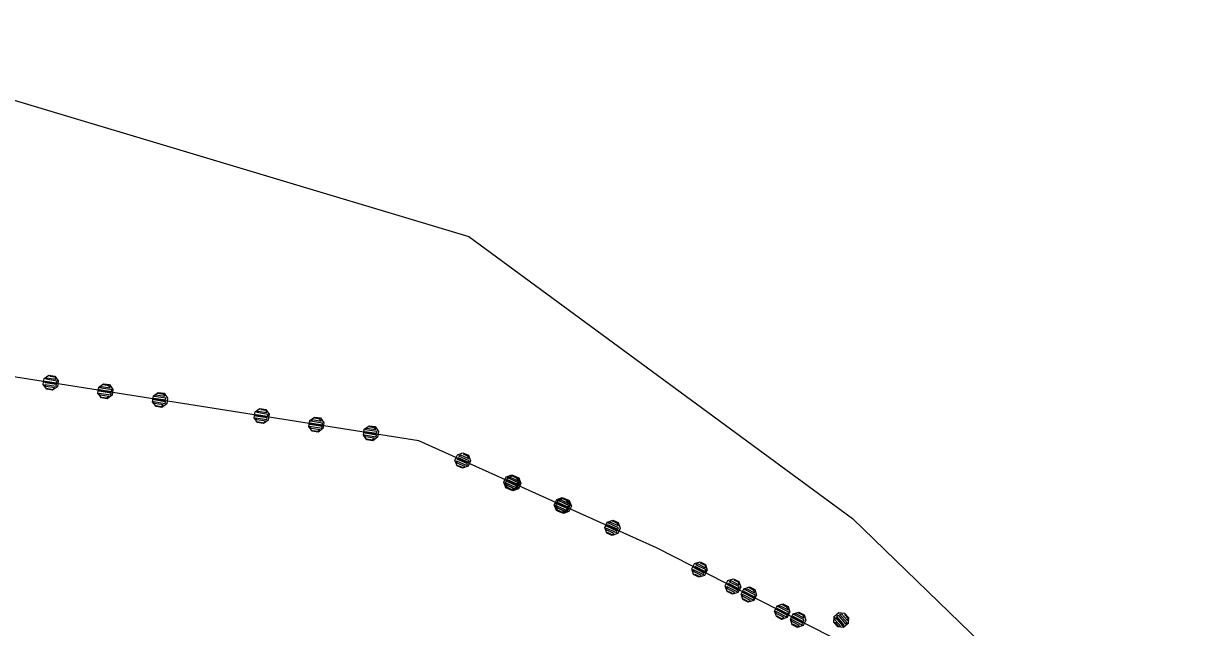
# Model space of a CAD drawing. Extents: x -266179 to -264727, y -1243225 to -1241702.
# Drawn here: x -266118.1 to -266065.5, y -1242667.5 to -1242640 of the extents above; entities that cross this region are included whole.
import ezdxf

# ---------------------------------------------------------------- set-up
doc = ezdxf.new("R2010")
doc.units = 0
for name, color, linetype in [('Vrstva 1', 7, 'Continuous'), ('Vrstva 19', 7, 'Continuous'), ('Vrstva 21', 7, 'Continuous')]:
    doc.layers.add(name, color=color, linetype=linetype)

msp = doc.modelspace()

# ---------------------------------------------------------------- linework, layer by layer
at = {"layer": 'Vrstva 1'}
for p, q in [((-266130.18, -1242640.01), (-266097.87, -1242649.69)), ((-266097.87, -1242649.69), (-266080.47, -1242662.5)), ((-266100.14, -1242658.97), (-266118.99, -1242655.99)), ((-266089.35, -1242663.82), (-266100.14, -1242658.97)), ((-266080.47, -1242662.5), (-266065.48, -1242677)), ((-266079.46, -1242668.86), (-266089.35, -1242663.82))]:
    msp.add_line(p, q, dxfattribs=at)
at = {"layer": 'Vrstva 19'}
for p, q in [((-266100.14, -1242658.97), (-266118.99, -1242655.99)), ((-266089.35, -1242663.82), (-266100.14, -1242658.97)), ((-266079.46, -1242668.86), (-266089.35, -1242663.82))]:
    msp.add_line(p, q, dxfattribs=at)
for points in [[(-266117.015, -1242656.627), (-266117.173, -1242656.409), (-266117.131, -1242656.143), (-266116.914, -1242655.985), (-266116.647, -1242656.027), (-266116.489, -1242656.244), (-266116.531, -1242656.511), (-266116.748, -1242656.669), (-266117.015, -1242656.627), (-266116.969, -1242656.593), (-266116.732, -1242656.631), (-266116.661, -1242656.561), (-266117.036, -1242656.502), (-266117.102, -1242656.41), (-266116.589, -1242656.492), (-266116.576, -1242656.413), (-266117.09, -1242656.331), (-266117.078, -1242656.252), (-266116.564, -1242656.334), (-266116.542, -1242656.256), (-266117.055, -1242656.175), (-266117.003, -1242656.102), (-266116.598, -1242656.166), (-266116.635, -1242656.079), (-266116.872, -1242656.042)], [(-266114.536, -1242657.018), (-266114.694, -1242656.801), (-266114.652, -1242656.534), (-266114.434, -1242656.376), (-266114.168, -1242656.418), (-266114.01, -1242656.636), (-266114.052, -1242656.902), (-266114.269, -1242657.06), (-266114.536, -1242657.018), (-266114.52, -1242656.98), (-266114.283, -1242657.018), (-266114.191, -1242656.951), (-266114.586, -1242656.889), (-266114.653, -1242656.797), (-266114.1, -1242656.885), (-266114.087, -1242656.806), (-266114.64, -1242656.718), (-266114.628, -1242656.639), (-266114.075, -1242656.727), (-266114.062, -1242656.647), (-266114.615, -1242656.56), (-266114.524, -1242656.494), (-266114.129, -1242656.556), (-266114.195, -1242656.464), (-266114.432, -1242656.427)], [(-266112.057, -1242657.41), (-266112.215, -1242657.192), (-266112.172, -1242656.926), (-266111.955, -1242656.768), (-266111.688, -1242656.81), (-266111.53, -1242657.027), (-266111.573, -1242657.294), (-266111.79, -1242657.452), (-266112.057, -1242657.41), (-266112.06, -1242657.369), (-266111.823, -1242657.406), (-266111.732, -1242657.339), (-266112.127, -1242657.277), (-266112.174, -1242657.189), (-266111.64, -1242657.273), (-266111.628, -1242657.194), (-266112.151, -1242657.111), (-266112.149, -1242657.031), (-266111.625, -1242657.113), (-266111.613, -1242657.034), (-266112.136, -1242656.952), (-266112.074, -1242656.88), (-266111.649, -1242656.947), (-266111.706, -1242656.857), (-266111.983, -1242656.814)], [(-266107.45, -1242658.139), (-266107.608, -1242657.922), (-266107.566, -1242657.655), (-266107.348, -1242657.497), (-266107.082, -1242657.539), (-266106.924, -1242657.756), (-266106.966, -1242658.023), (-266107.183, -1242658.181), (-266107.45, -1242658.139), (-266107.404, -1242658.106), (-266107.167, -1242658.143), (-266107.095, -1242658.073), (-266107.471, -1242658.014), (-266107.537, -1242657.923), (-266107.024, -1242658.004), (-266107.011, -1242657.925), (-266107.525, -1242657.844), (-266107.512, -1242657.765), (-266106.999, -1242657.846), (-266106.976, -1242657.768), (-266107.49, -1242657.687), (-266107.438, -1242657.614), (-266107.033, -1242657.678), (-266107.07, -1242657.591), (-266107.307, -1242657.554)], [(-266104.971, -1242658.53), (-266105.129, -1242658.313), (-266105.086, -1242658.046), (-266104.869, -1242657.888), (-266104.602, -1242657.93), (-266104.444, -1242658.148), (-266104.487, -1242658.414), (-266104.704, -1242658.572), (-266104.971, -1242658.53), (-266104.954, -1242658.492), (-266104.717, -1242658.53), (-266104.626, -1242658.463), (-266105.021, -1242658.401), (-266105.088, -1242658.309), (-266104.534, -1242658.397), (-266104.522, -1242658.318), (-266105.075, -1242658.23), (-266105.063, -1242658.151), (-266104.509, -1242658.239), (-266104.497, -1242658.16), (-266105.05, -1242658.072), (-266104.959, -1242658.006), (-266104.563, -1242658.068), (-266104.63, -1242657.977), (-266104.867, -1242657.939)], [(-266102.491, -1242658.922), (-266102.649, -1242658.704), (-266102.607, -1242658.438), (-266102.39, -1242658.28), (-266102.123, -1242658.322), (-266101.965, -1242658.539), (-266102.007, -1242658.806), (-266102.225, -1242658.964), (-266102.491, -1242658.922), (-266102.495, -1242658.881), (-266102.258, -1242658.918), (-266102.166, -1242658.852), (-266102.561, -1242658.789), (-266102.608, -1242658.701), (-266102.075, -1242658.785), (-266102.062, -1242658.706), (-266102.586, -1242658.623), (-266102.583, -1242658.543), (-266102.06, -1242658.625), (-266102.047, -1242658.546), (-266102.571, -1242658.464), (-266102.509, -1242658.393), (-266102.084, -1242658.46), (-266102.141, -1242658.37), (-266102.417, -1242658.326)], [(-266098.401, -1242660.102), (-266098.497, -1242659.851), (-266098.386, -1242659.604), (-266098.135, -1242659.509), (-266097.888, -1242659.62), (-266097.793, -1242659.871), (-266097.904, -1242660.117), (-266098.155, -1242660.213), (-266098.401, -1242660.102), (-266098.348, -1242660.082), (-266098.129, -1242660.18), (-266098.042, -1242660.132), (-266098.389, -1242659.976), (-266098.429, -1242659.87), (-266097.954, -1242660.084), (-266097.922, -1242660.011), (-266098.396, -1242659.797), (-266098.363, -1242659.724), (-266097.889, -1242659.938), (-266097.847, -1242659.869), (-266098.321, -1242659.656), (-266098.252, -1242659.599), (-266097.878, -1242659.767), (-266097.891, -1242659.674), (-266098.11, -1242659.575)], [(-266096.185, -1242661.098), (-266096.28, -1242660.847), (-266096.17, -1242660.601), (-266095.918, -1242660.505), (-266095.672, -1242660.616), (-266095.577, -1242660.867), (-266095.688, -1242661.113), (-266095.939, -1242661.209), (-266096.185, -1242661.098), (-266096.132, -1242661.078), (-266095.913, -1242661.176), (-266095.826, -1242661.128), (-266096.172, -1242660.972), (-266096.212, -1242660.866), (-266095.738, -1242661.08), (-266095.705, -1242661.007), (-266096.18, -1242660.794), (-266096.147, -1242660.721), (-266095.673, -1242660.934), (-266095.631, -1242660.865), (-266096.105, -1242660.652), (-266096.036, -1242660.595), (-266095.662, -1242660.763), (-266095.674, -1242660.67), (-266095.893, -1242660.571)], [(-266096.112, -1242661.131), (-266096.207, -1242660.88), (-266096.097, -1242660.634), (-266095.845, -1242660.539), (-266095.599, -1242660.649), (-266095.504, -1242660.9), (-266095.615, -1242661.147), (-266095.866, -1242661.242), (-266096.112, -1242661.131), (-266096.087, -1242661.099), (-266095.868, -1242661.197), (-266095.762, -1242661.157), (-266096.127, -1242660.993), (-266096.167, -1242660.887), (-266095.656, -1242661.117), (-266095.623, -1242661.044), (-266096.134, -1242660.814), (-266096.101, -1242660.741), (-266095.59, -1242660.971), (-266095.558, -1242660.898), (-266096.068, -1242660.669), (-266095.963, -1242660.628), (-266095.598, -1242660.792), (-266095.638, -1242660.687), (-266095.857, -1242660.588)], [(-266093.896, -1242662.128), (-266093.991, -1242661.876), (-266093.88, -1242661.63), (-266093.629, -1242661.535), (-266093.383, -1242661.645), (-266093.288, -1242661.897), (-266093.398, -1242662.143), (-266093.65, -1242662.238), (-266093.896, -1242662.128), (-266093.87, -1242662.095), (-266093.651, -1242662.194), (-266093.546, -1242662.153), (-266093.91, -1242661.989), (-266093.951, -1242661.884), (-266093.44, -1242662.113), (-266093.407, -1242662.04), (-266093.918, -1242661.811), (-266093.885, -1242661.738), (-266093.374, -1242661.967), (-266093.341, -1242661.894), (-266093.852, -1242661.665), (-266093.746, -1242661.625), (-266093.382, -1242661.789), (-266093.422, -1242661.683), (-266093.641, -1242661.584)], [(-266093.823, -1242662.161), (-266093.918, -1242661.91), (-266093.808, -1242661.663), (-266093.556, -1242661.568), (-266093.31, -1242661.679), (-266093.215, -1242661.93), (-266093.325, -1242662.176), (-266093.577, -1242662.271), (-266093.823, -1242662.161), (-266093.816, -1242662.12), (-266093.597, -1242662.219), (-266093.491, -1242662.178), (-266093.856, -1242662.014), (-266093.878, -1242661.917), (-266093.385, -1242662.138), (-266093.352, -1242662.065), (-266093.836, -1242661.848), (-266093.812, -1242661.771), (-266093.329, -1242661.988), (-266093.296, -1242661.915), (-266093.779, -1242661.698), (-266093.701, -1242661.645), (-266093.309, -1242661.822), (-266093.34, -1242661.72), (-266093.595, -1242661.605)], [(-266091.607, -1242663.157), (-266091.702, -1242662.906), (-266091.591, -1242662.659), (-266091.34, -1242662.564), (-266091.094, -1242662.675), (-266090.998, -1242662.926), (-266091.109, -1242663.172), (-266091.36, -1242663.268), (-266091.607, -1242663.157), (-266091.599, -1242663.116), (-266091.38, -1242663.215), (-266091.275, -1242663.175), (-266091.639, -1242663.011), (-266091.661, -1242662.913), (-266091.169, -1242663.134), (-266091.136, -1242663.062), (-266091.619, -1242662.844), (-266091.596, -1242662.767), (-266091.112, -1242662.984), (-266091.08, -1242662.912), (-266091.563, -1242662.694), (-266091.485, -1242662.642), (-266091.092, -1242662.818), (-266091.123, -1242662.716), (-266091.379, -1242662.602)], [(-266087.669, -1242665.035), (-266087.751, -1242664.78), (-266087.629, -1242664.539), (-266087.373, -1242664.456), (-266087.133, -1242664.579), (-266087.05, -1242664.834), (-266087.172, -1242665.075), (-266087.428, -1242665.158), (-266087.669, -1242665.035), (-266087.615, -1242665.018), (-266087.401, -1242665.127), (-266087.311, -1242665.083), (-266087.65, -1242664.91), (-266087.685, -1242664.802), (-266087.221, -1242665.039), (-266087.185, -1242664.967), (-266087.648, -1242664.731), (-266087.612, -1242664.66), (-266087.149, -1242664.896), (-266087.103, -1242664.829), (-266087.567, -1242664.593), (-266087.495, -1242664.54), (-266087.129, -1242664.726), (-266087.138, -1242664.632), (-266087.351, -1242664.523)], [(-266086.154, -1242665.807), (-266086.237, -1242665.552), (-266086.114, -1242665.311), (-266085.858, -1242665.228), (-266085.618, -1242665.351), (-266085.535, -1242665.606), (-266085.658, -1242665.847), (-266085.913, -1242665.93), (-266086.154, -1242665.807), (-266086.1, -1242665.79), (-266085.886, -1242665.899), (-266085.796, -1242665.855), (-266086.135, -1242665.682), (-266086.17, -1242665.574), (-266085.707, -1242665.811), (-266085.67, -1242665.739), (-266086.133, -1242665.503), (-266086.097, -1242665.432), (-266085.634, -1242665.668), (-266085.589, -1242665.601), (-266086.052, -1242665.365), (-266085.98, -1242665.312), (-266085.615, -1242665.498), (-266085.623, -1242665.404), (-266085.837, -1242665.295)], [(-266085.433, -1242666.175), (-266085.515, -1242665.92), (-266085.393, -1242665.679), (-266085.137, -1242665.596), (-266084.897, -1242665.719), (-266084.814, -1242665.975), (-266084.936, -1242666.215), (-266085.192, -1242666.298), (-266085.433, -1242666.175), (-266085.405, -1242666.144), (-266085.192, -1242666.253), (-266085.084, -1242666.219), (-266085.44, -1242666.037), (-266085.475, -1242665.929), (-266084.976, -1242666.184), (-266084.94, -1242666.112), (-266085.439, -1242665.858), (-266085.403, -1242665.787), (-266084.904, -1242666.041), (-266084.867, -1242665.97), (-266085.366, -1242665.715), (-266085.259, -1242665.68), (-266084.902, -1242665.862), (-266084.937, -1242665.755), (-266085.151, -1242665.646)], [(-266083.918, -1242666.947), (-266084.001, -1242666.692), (-266083.878, -1242666.451), (-266083.622, -1242666.368), (-266083.382, -1242666.491), (-266083.299, -1242666.747), (-266083.422, -1242666.987), (-266083.677, -1242667.07), (-266083.918, -1242666.947), (-266083.891, -1242666.916), (-266083.677, -1242667.025), (-266083.569, -1242666.99), (-266083.926, -1242666.809), (-266083.96, -1242666.701), (-266083.462, -1242666.956), (-266083.425, -1242666.884), (-266083.924, -1242666.63), (-266083.888, -1242666.559), (-266083.389, -1242666.813), (-266083.353, -1242666.742), (-266083.851, -1242666.487), (-266083.744, -1242666.452), (-266083.387, -1242666.634), (-266083.422, -1242666.527), (-266083.636, -1242666.417)], [(-266083.196, -1242667.316), (-266083.279, -1242667.06), (-266083.157, -1242666.82), (-266082.901, -1242666.737), (-266082.661, -1242666.859), (-266082.578, -1242667.115), (-266082.7, -1242667.356), (-266082.956, -1242667.438), (-266083.196, -1242667.316), (-266083.187, -1242667.276), (-266082.973, -1242667.385), (-266082.866, -1242667.35), (-266083.222, -1242667.168), (-266083.239, -1242667.069), (-266082.758, -1242667.315), (-266082.722, -1242667.244), (-266083.194, -1242667.003), (-266083.167, -1242666.927), (-266082.694, -1242667.168), (-266082.658, -1242667.096), (-266083.13, -1242666.856), (-266083.049, -1242666.807), (-266082.666, -1242667.002), (-266082.692, -1242666.899), (-266082.942, -1242666.772)], [(-266081.31, -1242667.21), (-266081.291, -1242666.942), (-266081.087, -1242666.766), (-266080.819, -1242666.785), (-266080.642, -1242666.989), (-266080.661, -1242667.257), (-266080.866, -1242667.434), (-266081.134, -1242667.415), (-266081.31, -1242667.21), (-266081.254, -1242667.214), (-266081.097, -1242667.396), (-266080.997, -1242667.389), (-266081.246, -1242667.102), (-266081.238, -1242666.989), (-266080.897, -1242667.382), (-266080.837, -1242667.33), (-266081.177, -1242666.936), (-266081.117, -1242666.884), (-266080.776, -1242667.277), (-266080.709, -1242667.233), (-266081.05, -1242666.839), (-266080.963, -1242666.817), (-266080.695, -1242667.127), (-266080.667, -1242667.037), (-266080.824, -1242666.856)]]:
    msp.add_lwpolyline(points, dxfattribs=at)
at = {"layer": 'Vrstva 21'}
for p, q in [((-266100.14, -1242658.97), (-266118.99, -1242655.99)), ((-266089.35, -1242663.82), (-266100.14, -1242658.97)), ((-266079.46, -1242668.86), (-266089.35, -1242663.82))]:
    msp.add_line(p, q, dxfattribs=at)

doc.saveas('drawing.dxf')
